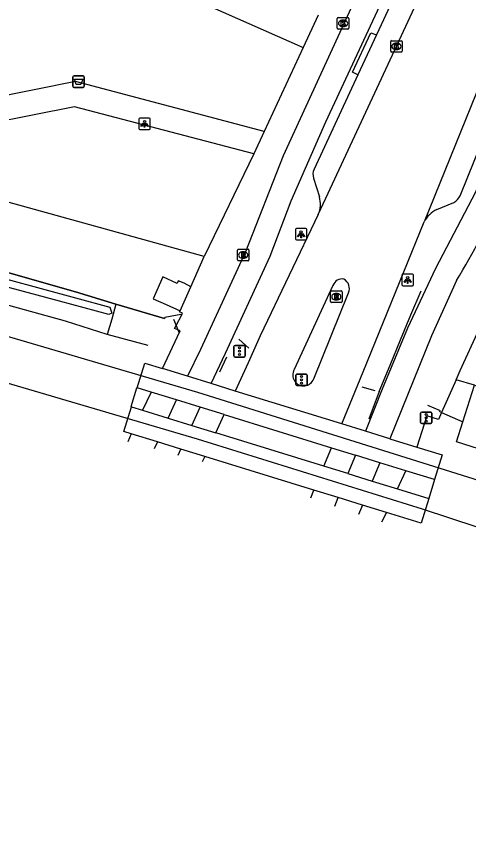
# Model space of a CAD drawing. Extents: x 162990 to 165007, y 383433 to 384336.
# Drawn here: x 163723.1 to 163762.4, y 383839.9 to 383911.1 of the extents above; entities that cross this region are included whole.
import ezdxf

# ---------------------------------------------------------------- set-up
doc = ezdxf.new("R2010")
doc.units = 0
for name, color, linetype in [('IMGEO_Afvalbak', 7, 'Continuous'), ('IMGEO_Berm_halfverhard', 7, 'Continuous'), ('IMGEO_Fietspad_gesloten', 7, 'Continuous'), ('IMGEO_Fietspad_open', 7, 'Continuous'), ('IMGEO_Geluidsscherm', 7, 'Continuous'), ('IMGEO_Groenvoorziening', 7, 'Continuous'), ('IMGEO_Hek', 7, 'Continuous'), ('IMGEO_Kolk', 7, 'Continuous'), ('IMGEO_Lichtpunt', 7, 'Continuous'), ('IMGEO_Overweg_gesloten', 7, 'Continuous'), ('IMGEO_Parkeervlak_open', 7, 'Continuous'), ('IMGEO_Rijbaan_lokaal_gesloten', 7, 'Continuous'), ('IMGEO_Rioolput', 7, 'Continuous'), ('IMGEO_Spoor', 7, 'Continuous'), ('IMGEO_Spoorbaan_halfverhard', 7, 'Continuous'), ('IMGEO_Verkeersregelinstallatiepaal', 7, 'Continuous'), ('IMGEO_Voetpad_gesloten', 7, 'Continuous'), ('IMGEO_Voetpad_open', 7, 'Continuous')]:
    doc.layers.add(name, color=color, linetype=linetype)

msp = doc.modelspace()

# ---------------------------------------------------------------- linework, layer by layer
at = {"layer": 'IMGEO_Afvalbak'}
for p, q in [((163728.032, 383904.992), (163728.032, 383905.792)), ((163728.032, 383905.792), (163728.032, 383904.992)), ((163728.132, 383905.892), (163728.922, 383905.892)), ((163728.922, 383905.892), (163728.132, 383905.892)), ((163729.022, 383905.792), (163729.022, 383904.992)), ((163729.022, 383904.992), (163729.022, 383905.792)), ((163728.922, 383904.892), (163728.132, 383904.892)), ((163728.132, 383904.892), (163728.922, 383904.892))]:
    msp.add_line(p, q, dxfattribs=at)
msp.add_lwpolyline([(163728.175, 383905.606), (163728.879, 383905.606), (163728.73, 383905.136), (163728.324, 383905.136), (163728.175, 383905.606)], dxfattribs=at)
for centre, start, end in [((163728.132, 383905.792), 90, 180), ((163728.132, 383905.792), 90, 180), ((163728.922, 383905.792), 0, 90), ((163728.922, 383905.792), 360, 90), ((163728.132, 383904.992), 180, 270), ((163728.132, 383904.992), 180, 270), ((163728.922, 383904.992), 270, 0), ((163728.922, 383904.992), 270, 0)]:
    msp.add_arc(centre, 0.1, start, end, dxfattribs=at)
at = {"layer": 'IMGEO_Berm_halfverhard'}
msp.add_lwpolyline([(163738.261, 383887.564), (163737.684, 383887.875), (163737.185, 383888.097), (163737.081, 383887.864), (163735.85, 383888.444), (163735.004, 383886.541), (163736.137, 383886.029), (163737.339, 383885.494)], dxfattribs=at)
at = {"layer": 'IMGEO_Fietspad_gesloten'}
for points in [[(163736.31, 383876.167), (163737.039, 383877.745)], [(163738.361, 383875.533), (163739.092, 383877.111)], [(163752.576, 383872.948), (163751.92, 383871.346)], [(163754.688, 383872.296), (163754.031, 383870.694)]]:
    msp.add_lwpolyline(points, dxfattribs=at)
at = {"layer": 'IMGEO_Fietspad_open'}
for points in [[(163791.65, 383961.052), (163780.183, 383936.438), (163779.432, 383934.804), (163773.298, 383920.997), (163769.172, 383911.032), (163762.996, 383895.792), (163759.509, 383889.159), (163757.08, 383883.986), (163754.892, 383878.688), (163753.427, 383875.029)], [(163761.575, 383929.772), (163757.761, 383923.938), (163746.288, 383898.935), (163743.019, 383890.611), (163739.098, 383882.137), (163737.986, 383879.797)], [(163740.042, 383879.162), (163741.274, 383881.816), (163745.172, 383890.243), (163746.984, 383895.04), (163750, 383901.91), (163759.71, 383922.838)], [(163761.346, 383888.133), (163759.16, 383883.306), (163755.541, 383874.377)], [(163735.363, 383874.115), (163735.085, 383873.499)], [(163737.162, 383872.937), (163737.412, 383873.482)], [(163750.768, 383868.52), (163751.069, 383869.265)], [(163753.178, 383868.614), (163752.842, 383867.806)]]:
    msp.add_lwpolyline(points, dxfattribs=at)
msp.add_arc((163719.213, 383914.45), 49.677, 328.00994, 337.71341, dxfattribs=at)
at = {"layer": 'IMGEO_Geluidsscherm'}
for points in [[(163670.387, 383902.701), (163679.08, 383900.453), (163684.837, 383898.91), (163694.457, 383896.281), (163712.761, 383891.135), (163722.461, 383888.771), (163728.245, 383887.121)], [(163728.245, 383887.121), (163731.769, 383886.074), (163735.991, 383884.821)]]:
    msp.add_lwpolyline(points, dxfattribs=at)
at = {"layer": 'IMGEO_Groenvoorziening'}
for points in [[(163707.39, 383935.603), (163732.578, 383915.403), (163735.363, 383913.965), (163748.023, 383908.366)], [(163739.432, 383890.196), (163709.945, 383898.379), (163709.101, 383895.596), (163703.813, 383897.179)]]:
    msp.add_lwpolyline(points, dxfattribs=at)
at = {"layer": 'IMGEO_Hek'}
for points in [[(163734.569, 383882.467), (163731.008, 383883.43), (163727.376, 383884.596), (163721.587, 383886.19), (163714.179, 383888.351), (163710.406, 383889.448), (163709.349, 383889.756)], [(163754.615, 383878.481), (163755.569, 383880.758), (163756.485, 383882.977), (163757.377, 383885.129), (163758.271, 383887.218)], [(163731.769, 383886.074), (163731.416, 383884.753), (163731.008, 383883.43)], [(163736.773, 383884.758), (163736.993, 383884.205), (163737.142, 383883.829), (163737.22, 383883.633)], [(163743.304, 383882.234), (163742.438, 383883.032)], [(163740.791, 383880.2), (163741.404, 383881.485)], [(163754.275, 383878.532), (163753.149, 383878.858)], [(163753.766, 383876.105), (163754.654, 383878.51)], [(163786.726, 383865.892), (163773.267, 383870.305), (163761.346, 383874.116), (163761.892, 383875.837), (163762.901, 383879.022), (163775.421, 383875.198), (163781.885, 383873.168), (163781.725, 383872.709)], [(163759.949, 383876.803), (163758.856, 383877.263)], [(163759.826, 383876.764), (163760.054, 383876.662), (163761.892, 383875.837)]]:
    msp.add_lwpolyline(points, dxfattribs=at)
at = {"layer": 'IMGEO_Kolk'}
for p, q in [((163750.994, 383910.02), (163750.994, 383910.872)), ((163751.069, 383910.946), (163751.921, 383910.946)), ((163751.482, 383910.726), (163751.507, 383910.726)), ((163751.995, 383910.872), (163751.995, 383910.02)), ((163751.921, 383909.946), (163751.069, 383909.946)), ((163751.505, 383910.166), (163751.48, 383910.166)), ((163755.628, 383908.019), (163755.628, 383908.871)), ((163755.703, 383908.945), (163756.555, 383908.945)), ((163756.116, 383908.725), (163756.141, 383908.725)), ((163756.629, 383908.871), (163756.629, 383908.019)), ((163756.555, 383907.945), (163755.703, 383907.945)), ((163756.139, 383908.165), (163756.114, 383908.165))]:
    msp.add_line(p, q, dxfattribs=at)
for points in [[(163750.994, 383910.02), (163750.994, 383910.872)], [(163751.069, 383910.946), (163751.921, 383910.946)], [(163751.315, 383910.646), (163751.438, 383910.646), (163751.438, 383910.495), (163751.568, 383910.646), (163751.732, 383910.646), (163751.586, 383910.495), (163751.739, 383910.246), (163751.587, 383910.246), (163751.502, 383910.41), (163751.438, 383910.343), (163751.438, 383910.246), (163751.315, 383910.246), (163751.315, 383910.646)], [(163751.995, 383910.872), (163751.995, 383910.02)], [(163751.921, 383909.946), (163751.069, 383909.946)], [(163755.628, 383908.019), (163755.628, 383908.871)], [(163755.703, 383908.945), (163756.555, 383908.945)], [(163755.949, 383908.645), (163756.072, 383908.645), (163756.072, 383908.494), (163756.202, 383908.645), (163756.366, 383908.645), (163756.22, 383908.494), (163756.373, 383908.245), (163756.221, 383908.245), (163756.136, 383908.409), (163756.072, 383908.342), (163756.072, 383908.245), (163755.949, 383908.245), (163755.949, 383908.645)], [(163756.629, 383908.871), (163756.629, 383908.019)], [(163756.555, 383907.945), (163755.703, 383907.945)]]:
    msp.add_lwpolyline(points, dxfattribs=at)
for centre, start, end in [((163751.071, 383910.87), 91.55205, 178.44795), ((163751.071, 383910.87), 91.55205, 178.44795), ((163751.919, 383910.87), 1.55205, 88.44795), ((163751.919, 383910.87), 1.55205, 88.44795), ((163751.071, 383910.022), 181.55205, 268.44795), ((163751.071, 383910.022), 181.55205, 268.44795), ((163751.919, 383910.022), 271.55205, 358.44795), ((163751.919, 383910.022), 271.55205, 358.44795), ((163755.705, 383908.869), 91.55205, 178.44795), ((163755.705, 383908.869), 91.55205, 178.44795), ((163756.553, 383908.869), 1.55205, 88.44795), ((163756.553, 383908.869), 1.55205, 88.44795), ((163755.705, 383908.021), 181.55205, 268.44795), ((163755.705, 383908.021), 181.55205, 268.44795), ((163756.553, 383908.021), 271.55205, 358.44795), ((163756.553, 383908.021), 271.55205, 358.44795)]:
    msp.add_arc(centre, 0.0765, start, end, dxfattribs=at)
for centre, major_axis, ratio, start_param, end_param in [((163751.481, 383910.446), (-0.387, 0.002), 0.722429, 4.712389, 7.853982), ((163751.506, 383910.446), (-0.39, 0.002), 0.717154, 1.570796, 4.712389), ((163756.115, 383908.445), (-0.387, 0.002), 0.722429, 4.712389, 7.853982), ((163756.14, 383908.445), (-0.39, 0.002), 0.717154, 1.570796, 4.712389)]:
    msp.add_ellipse(centre, major_axis=major_axis, ratio=ratio, start_param=start_param, end_param=end_param, dxfattribs=at)
at = {"layer": 'IMGEO_Lichtpunt'}
for p, q in [((163733.757, 383902.126), (163733.757, 383901.319)), ((163733.757, 383902.126), (163733.757, 383901.319)), ((163734.659, 383902.221), (163733.851, 383902.221)), ((163734.659, 383902.221), (163733.851, 383902.221)), ((163734.753, 383901.319), (163734.753, 383902.126)), ((163734.753, 383901.319), (163734.753, 383902.126)), ((163733.851, 383901.225), (163734.659, 383901.225)), ((163733.851, 383901.225), (163734.659, 383901.225)), ((163748.254, 383892.636), (163747.446, 383892.636)), ((163748.254, 383892.636), (163747.446, 383892.636)), ((163747.352, 383892.541), (163747.352, 383891.734)), ((163747.352, 383892.541), (163747.352, 383891.734)), ((163748.348, 383891.734), (163748.348, 383892.541)), ((163748.348, 383891.734), (163748.348, 383892.541)), ((163747.446, 383891.64), (163748.254, 383891.64)), ((163747.446, 383891.64), (163748.254, 383891.64)), ((163756.607, 383888.57), (163756.607, 383887.763)), ((163756.607, 383888.57), (163756.607, 383887.763)), ((163757.509, 383888.665), (163756.701, 383888.665)), ((163757.509, 383888.665), (163756.701, 383888.665)), ((163757.603, 383887.763), (163757.603, 383888.57)), ((163757.603, 383887.763), (163757.603, 383888.57)), ((163756.701, 383887.669), (163757.509, 383887.669)), ((163756.701, 383887.669), (163757.509, 383887.669))]:
    msp.add_line(p, q, dxfattribs=at)
for points in [[(163734.131, 383901.79), (163734.17, 383901.762), (163733.982, 383901.5), (163733.944, 383901.527), (163734.131, 383901.79)], [(163734.233, 383901.742), (163734.28, 383901.742), (163734.28, 383901.42), (163734.233, 383901.42), (163734.233, 383901.742)], [(163734.343, 383901.762), (163734.381, 383901.789), (163734.568, 383901.527), (163734.529, 383901.499), (163734.343, 383901.762)], [(163747.726, 383892.205), (163747.765, 383892.177), (163747.577, 383891.915), (163747.539, 383891.942), (163747.726, 383892.205)], [(163747.828, 383892.157), (163747.875, 383892.157), (163747.875, 383891.835), (163747.828, 383891.835), (163747.828, 383892.157)], [(163747.938, 383892.177), (163747.976, 383892.204), (163748.163, 383891.942), (163748.124, 383891.914), (163747.938, 383892.177)], [(163756.981, 383888.234), (163757.02, 383888.206), (163756.832, 383887.944), (163756.794, 383887.971), (163756.981, 383888.234)], [(163757.083, 383888.186), (163757.13, 383888.186), (163757.13, 383887.864), (163757.083, 383887.864), (163757.083, 383888.186)], [(163757.193, 383888.206), (163757.231, 383888.233), (163757.418, 383887.971), (163757.379, 383887.943), (163757.193, 383888.206)]]:
    msp.add_lwpolyline(points, dxfattribs=at)
for centre in [(163734.256, 383901.924), (163747.851, 383892.339), (163757.106, 383888.368)]:
    msp.add_circle(centre, 0.0994, dxfattribs=at)
for centre, start, end in [((163733.851, 383902.126), 90, 180), ((163733.851, 383902.126), 90, 180), ((163734.659, 383902.126), 0, 90), ((163734.659, 383902.126), 0, 90), ((163733.851, 383901.319), 180, 270), ((163733.851, 383901.319), 180, 270), ((163734.659, 383901.319), 270, 0), ((163734.659, 383901.319), 270, 360), ((163747.446, 383892.541), 90, 180), ((163747.446, 383892.541), 90, 180), ((163748.254, 383892.541), 0, 90), ((163748.254, 383892.541), 0, 90), ((163747.446, 383891.734), 180, 270), ((163747.446, 383891.734), 180, 270), ((163748.254, 383891.734), 270, 0), ((163748.254, 383891.734), 270, 360), ((163756.701, 383888.57), 90, 180), ((163756.701, 383888.57), 90, 180), ((163757.509, 383888.57), 0, 90), ((163757.509, 383888.57), 0, 90), ((163756.701, 383887.763), 180, 270), ((163756.701, 383887.763), 180, 270), ((163757.509, 383887.763), 270, 0), ((163757.509, 383887.763), 270, 360)]:
    msp.add_arc(centre, 0.0946, start, end, dxfattribs=at)
at = {"layer": 'IMGEO_Overweg_gesloten'}
for points in [[(163733.625, 383878.799), (163734.286, 383880.939), (163735.814, 383880.467)], [(163737.986, 383879.797), (163735.814, 383880.467)], [(163740.042, 383879.162), (163737.986, 383879.797)], [(163742.13, 383878.517), (163740.042, 383879.162)], [(163734.834, 383878.425), (163733.625, 383878.799)], [(163737.039, 383877.745), (163734.834, 383878.425)], [(163751.373, 383875.663), (163742.13, 383878.517)], [(163739.092, 383877.111), (163737.039, 383877.745)], [(163733.101, 383874.813), (163732.46, 383875.011), (163733.121, 383877.151)], [(163733.121, 383877.151), (163734.08, 383876.855)], [(163741.174, 383876.468), (163739.092, 383877.111)], [(163734.08, 383876.855), (163736.31, 383876.167)], [(163741.174, 383876.468), (163750.502, 383873.588)], [(163736.31, 383876.167), (163738.361, 383875.533)], [(163738.361, 383875.533), (163740.438, 383874.892)], [(163753.427, 383875.029), (163751.373, 383875.663)], [(163735.363, 383874.115), (163733.101, 383874.813)], [(163749.833, 383871.991), (163740.438, 383874.892)], [(163755.541, 383874.377), (163753.427, 383875.029)], [(163737.412, 383873.482), (163735.363, 383874.115)], [(163755.541, 383874.377), (163757.903, 383873.647)], [(163739.482, 383872.843), (163737.412, 383873.482)], [(163750.502, 383873.588), (163752.576, 383872.948)], [(163757.903, 383873.647), (163760.087, 383872.973), (163759.426, 383870.833)], [(163748.962, 383869.915), (163739.482, 383872.843)], [(163754.688, 383872.296), (163752.576, 383872.948)], [(163751.92, 383871.346), (163749.833, 383871.991)], [(163756.948, 383871.598), (163754.688, 383872.296)], [(163751.92, 383871.346), (163754.031, 383870.694)], [(163759.426, 383870.833), (163756.948, 383871.598)], [(163754.031, 383870.694), (163756.212, 383870.021)], [(163751.069, 383869.265), (163748.962, 383869.915)], [(163756.212, 383870.021), (163758.94, 383869.179)], [(163753.178, 383868.614), (163751.069, 383869.265)], [(163758.94, 383869.179), (163758.279, 383867.039), (163755.257, 383867.972)], [(163755.257, 383867.972), (163753.178, 383868.614)]]:
    msp.add_lwpolyline(points, dxfattribs=at)
at = {"layer": 'IMGEO_Parkeervlak_open'}
for points in [[(163760.724, 383923.096), (163754.389, 383909.446)], [(163761.658, 383895.485), (163768.409, 383912.16), (163771.279, 383919.129), (163770.698, 383919.399)], [(163752.778, 383905.974), (163748.976, 383897.781)], [(163748.925, 383897.008), (163749.434, 383895.379)], [(163759.642, 383894.273), (163761.106, 383894.896)]]:
    msp.add_lwpolyline(points, dxfattribs=at)
for centre, radius, start, end in [((163749.945, 383897.329), 1.069, 154.98234, 197.46822), ((163760.498, 383896.019), 1.277, 298.43472, 335.27991), ((163747.397, 383894.747), 2.133, 335.2043, 17.22238), ((163760.555, 383892.231), 2.236, 114.08887, 154.27648)]:
    msp.add_arc(centre, radius, start, end, dxfattribs=at)
at = {"layer": 'IMGEO_Rijbaan_lokaal_gesloten'}
for points in [[(163795.079, 383975.769), (163789.902, 383964.696), (163786.656, 383957.76), (163776.508, 383936.015), (163770.272, 383921.927), (163766.204, 383912.135), (163758.54, 383893.202)], [(163749.333, 383893.853), (163750, 383895.276), (163763.905, 383925.176)], [(163749.333, 383893.853), (163744.305, 383883.31), (163743.247, 383880.983), (163742.13, 383878.517)], [(163751.373, 383875.663), (163753.245, 383880.199), (163758.54, 383893.202)], [(163750.612, 383887.691), (163747.248, 383880.387)], [(163748.946, 383879.587), (163751.969, 383887.042)], [(163740.438, 383874.892), (163741.174, 383876.468)], [(163749.833, 383871.991), (163750.502, 383873.588)], [(163739.482, 383872.843), (163739.261, 383872.368)], [(163748.682, 383869.238), (163748.962, 383869.915)]]:
    msp.add_lwpolyline(points, dxfattribs=at)
for centre, radius, start, end in [((163751.428, 383887.384), 0.872, 80.88693, 159.40164), ((163751.069, 383887.41), 0.972, 337.77214, 59.26913), ((163748.06, 383879.908), 0.943, 149.48902, 340.05675)]:
    msp.add_arc(centre, radius, start, end, dxfattribs=at)
at = {"layer": 'IMGEO_Rioolput'}
for p, q in [((163742.322, 383889.9), (163742.322, 383890.752)), ((163742.397, 383890.826), (163743.249, 383890.826)), ((163742.81, 383890.606), (163742.835, 383890.606)), ((163743.323, 383890.752), (163743.323, 383889.9)), ((163743.249, 383889.826), (163742.397, 383889.826)), ((163742.833, 383890.046), (163742.808, 383890.046)), ((163750.407, 383886.281), (163750.407, 383887.133)), ((163750.482, 383887.207), (163751.334, 383887.207)), ((163750.895, 383886.987), (163750.92, 383886.987)), ((163751.408, 383887.133), (163751.408, 383886.281)), ((163751.334, 383886.207), (163750.482, 383886.207)), ((163750.918, 383886.427), (163750.893, 383886.427))]:
    msp.add_line(p, q, dxfattribs=at)
for points in [[(163742.322, 383889.9), (163742.322, 383890.752)], [(163742.397, 383890.826), (163743.249, 383890.826)], [(163742.911, 383890.524), (163742.659, 383890.526), (163742.659, 383890.126)], [(163743.323, 383890.752), (163743.323, 383889.9)], [(163743.249, 383889.826), (163742.397, 383889.826)], [(163742.659, 383890.126), (163742.783, 383890.126), (163742.783, 383890.288), (163742.794, 383890.288)], [(163742.837, 383890.445), (163742.783, 383890.445), (163742.783, 383890.364)], [(163742.783, 383890.364), (163742.835, 383890.364)], [(163742.841, 383890.259), (163742.912, 383890.126), (163743.052, 383890.126), (163742.987, 383890.252)], [(163750.407, 383886.281), (163750.407, 383887.133)], [(163750.482, 383887.207), (163751.334, 383887.207)], [(163750.996, 383886.905), (163750.744, 383886.907), (163750.744, 383886.507)], [(163751.408, 383887.133), (163751.408, 383886.281)], [(163751.334, 383886.207), (163750.482, 383886.207)], [(163750.744, 383886.507), (163750.868, 383886.507), (163750.868, 383886.669), (163750.879, 383886.669)], [(163750.922, 383886.826), (163750.868, 383886.826), (163750.868, 383886.745)], [(163750.868, 383886.745), (163750.92, 383886.745)], [(163750.926, 383886.64), (163750.997, 383886.507), (163751.137, 383886.507), (163751.072, 383886.633)]]:
    msp.add_lwpolyline(points, dxfattribs=at)
for centre, radius, start, end in [((163742.399, 383890.75), 0.0765, 91.55205, 178.44795), ((163742.399, 383890.75), 0.0765, 91.55205, 178.44795), ((163742.91, 383890.414), 0.109, 350.36119, 89.41601), ((163743.247, 383890.75), 0.0765, 1.55205, 88.44795), ((163743.247, 383890.75), 0.0765, 1.55205, 88.44795), ((163742.399, 383889.902), 0.0765, 181.55205, 268.44795), ((163742.399, 383889.902), 0.0765, 181.55205, 268.44795), ((163742.793, 383890.235), 0.0533, 26.02933, 88.69889), ((163742.819, 383890.553), 0.19, 274.7715, 282.96867), ((163742.843, 383890.349), 0.0964, 77.00612, 93.18647), ((163742.857, 383890.406), 0.0378, 276.66336, 79.67722), ((163742.908, 383890.414), 0.112, 277.58423, 350.98172), ((163742.892, 383890.199), 0.108, 29.51342, 73.79051), ((163743.247, 383889.902), 0.0765, 271.55205, 358.44795), ((163743.247, 383889.902), 0.0765, 271.55205, 358.44795), ((163750.484, 383887.131), 0.0765, 91.55205, 178.44795), ((163750.484, 383887.131), 0.0765, 91.55205, 178.44795), ((163750.995, 383886.795), 0.109, 350.36119, 89.41601), ((163751.332, 383887.131), 0.0765, 1.55205, 88.44795), ((163751.332, 383887.131), 0.0765, 1.55205, 88.44795), ((163750.484, 383886.283), 0.0765, 181.55205, 268.44795), ((163750.484, 383886.283), 0.0765, 181.55205, 268.44795), ((163750.878, 383886.616), 0.0533, 26.02933, 88.69889), ((163750.904, 383886.934), 0.19, 274.7715, 282.96867), ((163750.928, 383886.73), 0.0964, 77.00612, 93.18647), ((163750.942, 383886.787), 0.0378, 276.66336, 79.67722), ((163750.993, 383886.795), 0.112, 277.58423, 350.98172), ((163750.977, 383886.58), 0.108, 29.51342, 73.79051), ((163751.332, 383886.283), 0.0765, 271.55205, 358.44795), ((163751.332, 383886.283), 0.0765, 271.55205, 358.44795)]:
    msp.add_arc(centre, radius, start, end, dxfattribs=at)
for centre, major_axis, ratio, start_param, end_param in [((163742.809, 383890.326), (-0.387, 0.002), 0.722429, 4.712389, 7.853982), ((163742.834, 383890.326), (-0.39, 0.002), 0.717154, 1.570796, 4.712389), ((163750.894, 383886.707), (-0.387, 0.002), 0.722429, 4.712389, 7.853982), ((163750.919, 383886.707), (-0.39, 0.002), 0.717154, 1.570796, 4.712389)]:
    msp.add_ellipse(centre, major_axis=major_axis, ratio=ratio, start_param=start_param, end_param=end_param, dxfattribs=at)
at = {"layer": 'IMGEO_Spoor'}
for points in [[(163711.098, 383886.583), (163738.85, 383878.416), (163767.191, 383869.544), (163783.087, 383864.395), (163809.961, 383855.143), (163826.892, 383849.133), (163844.814, 383842.61), (163875.401, 383830.856)], [(163718.441, 383880.353), (163738.829, 383874.363), (163758.351, 383868.284), (163784.552, 383859.656), (163812.02, 383850.197), (163835.796, 383841.636), (163859.382, 383832.867)]]:
    msp.add_lwpolyline(points, dxfattribs=at)
at = {"layer": 'IMGEO_Spoorbaan_halfverhard'}
for points in [[(163669.605, 383902.592), (163669.844, 383902.563), (163671.46, 383902.098), (163692.705, 383896.279), (163705.585, 383892.744), (163709.577, 383891.674), (163713.611, 383890.587), (163722.28, 383888.223), (163731.228, 383885.804), (163731.414, 383885.272), (163731.152, 383885.162), (163726.864, 383886.32), (163722.542, 383887.496), (163717.62, 383888.866), (163712.994, 383890.109), (163707.057, 383891.725), (163702.008, 383893.095), (163692.802, 383895.623), (163686.729, 383897.26), (163678.145, 383899.607), (163670.639, 383901.671), (163668.927, 383902.157), (163669.06, 383902.482), (163669.605, 383902.592)], [(163737.478, 383885.135), (163737.393, 383885.18), (163736.018, 383884.91), (163735.991, 383884.821), (163731.769, 383886.074), (163728.245, 383887.121), (163722.461, 383888.771), (163712.761, 383891.135), (163694.457, 383896.281), (163684.837, 383898.91), (163679.08, 383900.453)], [(163735.814, 383880.467), (163737.344, 383883.734), (163737.142, 383883.829), (163736.865, 383883.959), (163736.993, 383884.205), (163737.478, 383885.135)], [(163761.318, 383879.505), (163760.054, 383876.662), (163759.782, 383876.052), (163758.779, 383876.374), (163757.903, 383873.647)], [(163762.901, 383879.022), (163761.318, 383879.505)], [(163733.121, 383877.151), (163733.082, 383877.163), (163733.59, 383878.809), (163733.625, 383878.799)], [(163733.101, 383874.813), (163732.793, 383874.12)], [(163759.426, 383870.833), (163758.94, 383869.179)], [(163755.257, 383867.972), (163754.839, 383867.119)]]:
    msp.add_lwpolyline(points, dxfattribs=at)
at = {"layer": 'IMGEO_Verkeersregelinstallatiepaal'}
for p, q in [((163742.01, 383881.573), (163742.01, 383882.373)), ((163742.01, 383882.373), (163742.01, 383881.573)), ((163742.11, 383882.473), (163742.9, 383882.473)), ((163742.9, 383882.473), (163742.11, 383882.473)), ((163743, 383882.373), (163743, 383881.573)), ((163743, 383881.573), (163743, 383882.373)), ((163742.9, 383881.473), (163742.11, 383881.473)), ((163742.11, 383881.473), (163742.9, 383881.473)), ((163747.384, 383879.087), (163747.384, 383879.887)), ((163747.384, 383879.887), (163747.384, 383879.087)), ((163747.484, 383879.987), (163748.274, 383879.987)), ((163748.274, 383879.987), (163747.484, 383879.987)), ((163748.374, 383879.887), (163748.374, 383879.087)), ((163748.374, 383879.087), (163748.374, 383879.887)), ((163748.274, 383878.987), (163747.484, 383878.987)), ((163747.484, 383878.987), (163748.274, 383878.987)), ((163758.22, 383875.794), (163758.22, 383876.594)), ((163758.22, 383876.594), (163758.22, 383875.794)), ((163758.32, 383876.694), (163759.11, 383876.694)), ((163759.11, 383876.694), (163758.32, 383876.694)), ((163759.21, 383876.594), (163759.21, 383875.794)), ((163759.21, 383875.794), (163759.21, 383876.594)), ((163759.11, 383875.694), (163758.32, 383875.694)), ((163758.32, 383875.694), (163759.11, 383875.694))]:
    msp.add_line(p, q, dxfattribs=at)
for centre in [(163742.505, 383882.263), (163742.505, 383881.973), (163742.505, 383881.683), (163747.879, 383879.777), (163747.879, 383879.487), (163747.879, 383879.197), (163758.715, 383876.484), (163758.715, 383876.194), (163758.715, 383875.904)]:
    msp.add_circle(centre, 0.085, dxfattribs=at)
for centre, start, end in [((163742.11, 383882.373), 90, 180), ((163742.11, 383882.373), 90, 180), ((163742.9, 383882.373), 0, 90), ((163742.9, 383882.373), 360, 90), ((163742.11, 383881.573), 180, 270), ((163742.11, 383881.573), 180, 270), ((163742.9, 383881.573), 270, 0), ((163742.9, 383881.573), 270, 0), ((163747.484, 383879.887), 90, 180), ((163747.484, 383879.887), 90, 180), ((163748.274, 383879.887), 0, 90), ((163748.274, 383879.887), 360, 90), ((163747.484, 383879.087), 180, 270), ((163747.484, 383879.087), 180, 270), ((163748.274, 383879.087), 270, 0), ((163748.274, 383879.087), 270, 0), ((163758.32, 383876.594), 90, 180), ((163758.32, 383876.594), 90, 180), ((163759.11, 383876.594), 0, 90), ((163759.11, 383876.594), 360, 90), ((163758.32, 383875.794), 180, 270), ((163758.32, 383875.794), 180, 270), ((163759.11, 383875.794), 270, 0), ((163759.11, 383875.794), 270, 0)]:
    msp.add_arc(centre, 0.1, start, end, dxfattribs=at)
at = {"layer": 'IMGEO_Voetpad_gesloten'}
for points in [[(163734.834, 383878.425), (163734.08, 383876.855)], [(163756.212, 383870.021), (163756.948, 383871.598)]]:
    msp.add_lwpolyline(points, dxfattribs=at)
at = {"layer": 'IMGEO_Voetpad_open'}
for points in [[(163749.316, 383911.161), (163748.023, 383908.366)], [(163744.64, 383901.053), (163728.251, 383905.398), (163717.181, 383903.179), (163692.043, 383909.923)], [(163752.778, 383905.974), (163752.306, 383906.218), (163753.898, 383909.628), (163754.389, 383909.446)], [(163754.389, 383909.446), (163752.778, 383905.974)], [(163748.023, 383908.366), (163744.64, 383901.053)], [(163743.749, 383899.125), (163728.178, 383903.212), (163717.041, 383901.013)], [(163744.64, 383901.053), (163743.749, 383899.125)], [(163743.749, 383899.125), (163739.432, 383890.196)], [(163738.261, 383887.564), (163739.432, 383890.196)], [(163737.339, 383885.494), (163738.261, 383887.564)], [(163737.478, 383885.135), (163737.56, 383885.293), (163737.301, 383885.408), (163737.339, 383885.494)], [(163761.318, 383879.505), (163761.67, 383880.294), (163763.327, 383883.882)]]:
    msp.add_lwpolyline(points, dxfattribs=at)

doc.saveas('drawing.dxf')
